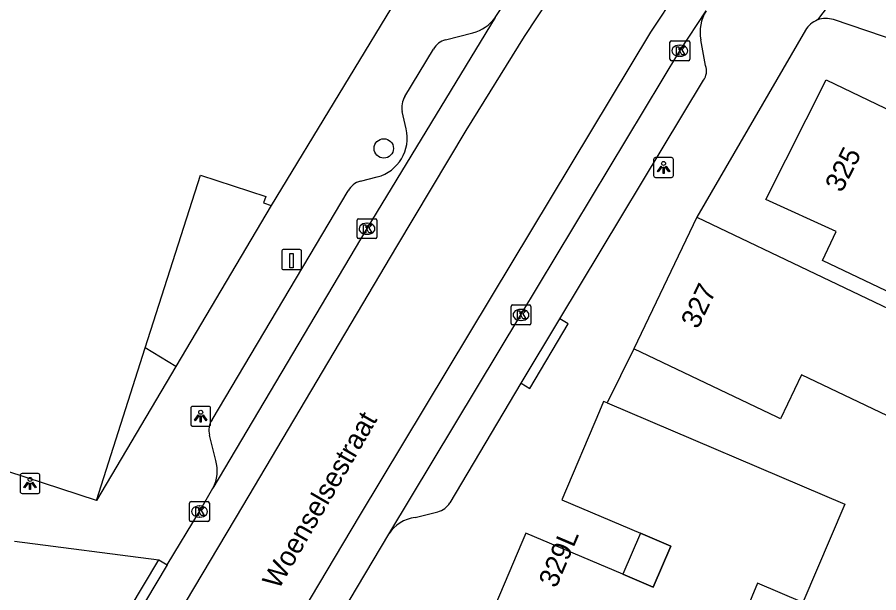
# Model space of a CAD drawing. Extents: x 160557 to 161245, y 385330 to 386505.
# Drawn here: x 160874.1 to 160917.52, y 385868.63 to 385897.61 of the extents above; entities that cross this region are included whole.
import ezdxf

# ---------------------------------------------------------------- set-up
doc = ezdxf.new("R2010")
doc.units = 0
for name, color, linetype in [('IMGEO_Boom', 7, 'Continuous'), ('IMGEO_Kolk', 7, 'Continuous'), ('IMGEO_Laadpaal', 7, 'Continuous'), ('IMGEO_Lichtpunt', 7, 'Continuous'), ('IMGEO_Openbare_ruimte_label', 7, 'Continuous'), ('IMGEO_Pand', 7, 'Continuous'), ('IMGEO_Pand_nummerreeks', 7, 'Continuous'), ('IMGEO_Pand_overbouw', 7, 'Continuous'), ('IMGEO_Parkeervlak_open', 7, 'Continuous'), ('IMGEO_Rijbaan_lokaal_gesloten', 7, 'Continuous'), ('IMGEO_Voetpad_open', 7, 'Continuous')]:
    doc.layers.add(name, color=color, linetype=linetype)

msp = doc.modelspace()

# ---------------------------------------------------------------- linework, layer by layer
at = {"layer": 'IMGEO_Boom'}
msp.add_circle((160892.574, 385891.005), 0.489, dxfattribs=at)
at = {"layer": 'IMGEO_Kolk'}
for p, q in [((160906.995, 385895.497), (160906.995, 385896.349)), ((160907.07, 385896.423), (160907.922, 385896.423)), ((160907.996, 385896.349), (160907.996, 385895.497)), ((160907.483, 385896.203), (160907.508, 385896.203)), ((160907.506, 385895.643), (160907.481, 385895.643)), ((160907.922, 385895.423), (160907.07, 385895.423)), ((160891.229, 385886.535), (160891.229, 385887.387)), ((160891.304, 385887.461), (160892.156, 385887.461)), ((160891.717, 385887.241), (160891.742, 385887.241)), ((160892.23, 385887.387), (160892.23, 385886.535)), ((160892.156, 385886.461), (160891.304, 385886.461)), ((160891.74, 385886.681), (160891.715, 385886.681)), ((160898.987, 385882.195), (160898.987, 385883.047)), ((160899.062, 385883.121), (160899.914, 385883.121)), ((160899.475, 385882.901), (160899.5, 385882.901)), ((160899.988, 385883.047), (160899.988, 385882.195)), ((160899.914, 385882.121), (160899.062, 385882.121)), ((160899.498, 385882.341), (160899.473, 385882.341)), ((160882.786, 385872.291), (160882.786, 385873.143)), ((160882.861, 385873.217), (160883.713, 385873.217)), ((160883.274, 385872.997), (160883.299, 385872.997)), ((160883.787, 385873.143), (160883.787, 385872.291)), ((160883.713, 385872.217), (160882.861, 385872.217)), ((160883.297, 385872.437), (160883.272, 385872.437))]:
    msp.add_line(p, q, dxfattribs=at)
for points in [[(160906.995, 385895.497), (160906.995, 385896.349)], [(160907.07, 385896.423), (160907.922, 385896.423)], [(160907.996, 385896.349), (160907.996, 385895.497)], [(160907.316, 385896.123), (160907.439, 385896.123), (160907.439, 385895.972), (160907.569, 385896.123), (160907.733, 385896.123), (160907.587, 385895.972), (160907.74, 385895.723), (160907.588, 385895.723), (160907.503, 385895.887), (160907.439, 385895.82), (160907.439, 385895.723), (160907.316, 385895.723), (160907.316, 385896.123)], [(160907.922, 385895.423), (160907.07, 385895.423)], [(160891.229, 385886.535), (160891.229, 385887.387)], [(160891.304, 385887.461), (160892.156, 385887.461)], [(160892.23, 385887.387), (160892.23, 385886.535)], [(160891.55, 385887.161), (160891.673, 385887.161), (160891.673, 385887.01), (160891.803, 385887.161), (160891.967, 385887.161), (160891.821, 385887.01), (160891.974, 385886.761), (160891.822, 385886.761), (160891.737, 385886.925), (160891.673, 385886.858), (160891.673, 385886.761), (160891.55, 385886.761), (160891.55, 385887.161)], [(160892.156, 385886.461), (160891.304, 385886.461)], [(160898.987, 385882.195), (160898.987, 385883.047)], [(160899.062, 385883.121), (160899.914, 385883.121)], [(160899.988, 385883.047), (160899.988, 385882.195)], [(160899.308, 385882.821), (160899.431, 385882.821), (160899.431, 385882.67), (160899.561, 385882.821), (160899.725, 385882.821), (160899.579, 385882.67), (160899.732, 385882.421), (160899.58, 385882.421), (160899.495, 385882.585), (160899.431, 385882.518), (160899.431, 385882.421), (160899.308, 385882.421), (160899.308, 385882.821)], [(160899.914, 385882.121), (160899.062, 385882.121)], [(160882.786, 385872.291), (160882.786, 385873.143)], [(160882.861, 385873.217), (160883.713, 385873.217)], [(160883.107, 385872.917), (160883.23, 385872.917), (160883.23, 385872.766), (160883.36, 385872.917), (160883.524, 385872.917), (160883.378, 385872.766), (160883.531, 385872.517), (160883.379, 385872.517), (160883.294, 385872.681), (160883.23, 385872.614), (160883.23, 385872.517), (160883.107, 385872.517), (160883.107, 385872.917)], [(160883.787, 385873.143), (160883.787, 385872.291)], [(160883.713, 385872.217), (160882.861, 385872.217)]]:
    msp.add_lwpolyline(points, dxfattribs=at)
for centre, start, end in [((160907.072, 385896.347), 91.552, 178.448), ((160907.072, 385896.347), 91.552, 178.448), ((160907.92, 385896.347), 1.552, 88.448), ((160907.92, 385896.347), 1.552, 88.448), ((160907.072, 385895.499), 181.552, 268.448), ((160907.072, 385895.499), 181.552, 268.448), ((160907.92, 385895.499), 271.552, 358.448), ((160907.92, 385895.499), 271.552, 358.448), ((160891.306, 385887.385), 91.552, 178.448), ((160891.306, 385887.385), 91.552, 178.448), ((160892.154, 385887.385), 1.552, 88.448), ((160892.154, 385887.385), 1.552, 88.448), ((160891.306, 385886.537), 181.552, 268.448), ((160891.306, 385886.537), 181.552, 268.448), ((160892.154, 385886.537), 271.552, 358.448), ((160892.154, 385886.537), 271.552, 358.448), ((160899.064, 385883.045), 91.552, 178.448), ((160899.064, 385883.045), 91.552, 178.448), ((160899.912, 385883.045), 1.552, 88.448), ((160899.912, 385883.045), 1.552, 88.448), ((160899.064, 385882.197), 181.552, 268.448), ((160899.064, 385882.197), 181.552, 268.448), ((160899.912, 385882.197), 271.552, 358.448), ((160899.912, 385882.197), 271.552, 358.448), ((160882.863, 385873.141), 91.552, 178.448), ((160882.863, 385873.141), 91.552, 178.448), ((160883.711, 385873.141), 1.552, 88.448), ((160883.711, 385873.141), 1.552, 88.448), ((160882.863, 385872.293), 181.552, 268.448), ((160882.863, 385872.293), 181.552, 268.448), ((160883.711, 385872.293), 271.552, 358.448), ((160883.711, 385872.293), 271.552, 358.448)]:
    msp.add_arc(centre, 0.0765, start, end, dxfattribs=at)
for centre, major_axis, ratio, start_param, end_param in [((160907.482, 385895.923), (-0.387, 0.002), 0.722429, 4.712389, 7.853982), ((160907.507, 385895.923), (-0.39, 0.002), 0.717154, 1.570796, 4.712389), ((160891.716, 385886.961), (-0.387, 0.002), 0.722429, 4.712389, 7.853982), ((160891.741, 385886.961), (-0.39, 0.002), 0.717154, 1.570796, 4.712389), ((160899.474, 385882.621), (-0.387, 0.002), 0.722429, 4.712389, 7.853982), ((160899.499, 385882.621), (-0.39, 0.002), 0.717154, 1.570796, 4.712389), ((160883.273, 385872.717), (-0.387, 0.002), 0.722429, 4.712389, 7.853982), ((160883.298, 385872.717), (-0.39, 0.002), 0.717154, 1.570796, 4.712389)]:
    msp.add_ellipse(centre, major_axis=major_axis, ratio=ratio, start_param=start_param, end_param=end_param, dxfattribs=at)
at = {"layer": 'IMGEO_Laadpaal'}
for p, q in [((160888.349, 385885.908), (160887.508, 385885.908)), ((160888.349, 385885.908), (160887.508, 385885.908)), ((160887.433, 385885.824), (160887.433, 385884.983)), ((160887.433, 385885.824), (160887.433, 385884.983)), ((160888.433, 385884.992), (160888.433, 385885.833)), ((160888.433, 385884.992), (160888.433, 385885.833)), ((160887.517, 385884.908), (160888.358, 385884.908)), ((160887.517, 385884.908), (160888.358, 385884.908))]:
    msp.add_line(p, q, dxfattribs=at)
msp.add_lwpolyline([(160887.848, 385885.721), (160888.008, 385885.721), (160888.008, 385884.988), (160887.848, 385884.988), (160887.848, 385885.721)], dxfattribs=at)
for centre, start, end in [((160887.511, 385885.83), 92.4484, 184.2845), ((160887.511, 385885.83), 92.4484, 184.2845), ((160888.355, 385885.83), 2.4484, 94.2845), ((160888.355, 385885.83), 2.4484, 94.2845), ((160887.511, 385884.986), 182.4484, 274.2845), ((160887.511, 385884.986), 182.4484, 274.2845), ((160888.355, 385884.986), 272.4484, 4.2845), ((160888.355, 385884.986), 272.4484, 4.2845)]:
    msp.add_arc(centre, 0.0779, start, end, dxfattribs=at)
at = {"layer": 'IMGEO_Lichtpunt'}
for p, q in [((160906.173, 385890.449), (160906.173, 385889.642)), ((160906.173, 385890.449), (160906.173, 385889.642)), ((160907.075, 385890.544), (160906.267, 385890.544)), ((160907.075, 385890.544), (160906.267, 385890.544)), ((160907.169, 385889.642), (160907.169, 385890.449)), ((160907.169, 385889.642), (160907.169, 385890.449)), ((160906.267, 385889.548), (160907.075, 385889.548)), ((160906.267, 385889.548), (160907.075, 385889.548)), ((160882.851, 385877.919), (160882.851, 385877.112)), ((160882.851, 385877.919), (160882.851, 385877.112)), ((160883.753, 385878.014), (160882.945, 385878.014)), ((160883.753, 385878.014), (160882.945, 385878.014)), ((160883.847, 385877.112), (160883.847, 385877.919)), ((160883.847, 385877.112), (160883.847, 385877.919)), ((160882.945, 385877.018), (160883.753, 385877.018)), ((160882.945, 385877.018), (160883.753, 385877.018)), ((160875.155, 385874.63), (160874.347, 385874.63)), ((160875.155, 385874.63), (160874.347, 385874.63)), ((160874.253, 385874.535), (160874.253, 385873.728)), ((160874.253, 385874.535), (160874.253, 385873.728)), ((160875.249, 385873.728), (160875.249, 385874.535)), ((160875.249, 385873.728), (160875.249, 385874.535)), ((160874.347, 385873.634), (160875.155, 385873.634)), ((160874.347, 385873.634), (160875.155, 385873.634))]:
    msp.add_line(p, q, dxfattribs=at)
for points in [[(160906.547, 385890.113), (160906.586, 385890.085), (160906.398, 385889.823), (160906.36, 385889.85), (160906.547, 385890.113)], [(160906.649, 385890.065), (160906.696, 385890.065), (160906.696, 385889.743), (160906.649, 385889.743), (160906.649, 385890.065)], [(160906.759, 385890.085), (160906.797, 385890.112), (160906.984, 385889.85), (160906.945, 385889.822), (160906.759, 385890.085)], [(160883.225, 385877.583), (160883.264, 385877.555), (160883.076, 385877.293), (160883.038, 385877.32), (160883.225, 385877.583)], [(160883.327, 385877.535), (160883.374, 385877.535), (160883.374, 385877.213), (160883.327, 385877.213), (160883.327, 385877.535)], [(160883.437, 385877.555), (160883.475, 385877.582), (160883.662, 385877.32), (160883.623, 385877.292), (160883.437, 385877.555)], [(160874.627, 385874.199), (160874.666, 385874.171), (160874.478, 385873.909), (160874.44, 385873.936), (160874.627, 385874.199)], [(160874.839, 385874.171), (160874.877, 385874.198), (160875.064, 385873.936), (160875.025, 385873.908), (160874.839, 385874.171)], [(160874.729, 385874.151), (160874.776, 385874.151), (160874.776, 385873.829), (160874.729, 385873.829), (160874.729, 385874.151)]]:
    msp.add_lwpolyline(points, dxfattribs=at)
for centre in [(160906.672, 385890.247), (160883.35, 385877.717), (160874.752, 385874.333)]:
    msp.add_circle(centre, 0.0994, dxfattribs=at)
for centre, start, end in [((160906.267, 385890.449), 90, 180), ((160906.267, 385890.449), 90, 180), ((160907.075, 385890.449), 0, 90), ((160907.075, 385890.449), 0, 90), ((160906.267, 385889.642), 180, 270), ((160906.267, 385889.642), 180, 270), ((160907.075, 385889.642), 270, 0), ((160907.075, 385889.642), 270, 360), ((160882.945, 385877.919), 90, 180), ((160882.945, 385877.919), 90, 180), ((160883.753, 385877.919), 0, 90), ((160883.753, 385877.919), 0, 90), ((160882.945, 385877.112), 180, 270), ((160882.945, 385877.112), 180, 270), ((160883.753, 385877.112), 270, 0), ((160883.753, 385877.112), 270, 360), ((160874.347, 385874.535), 90, 180), ((160874.347, 385874.535), 90, 180), ((160875.155, 385874.535), 0, 90), ((160875.155, 385874.535), 0, 90), ((160874.347, 385873.728), 180, 270), ((160874.347, 385873.728), 180, 270), ((160875.155, 385873.728), 270, 0), ((160875.155, 385873.728), 270, 360)]:
    msp.add_arc(centre, 0.0946, start, end, dxfattribs=at)
at = {"layer": 'IMGEO_Pand'}
for points in [[(160893.721, 385899.359), (160886.899, 385888.137)], [(160922.12, 385881.811), (160914.673, 385885.36), (160915.366, 385886.814), (160911.824, 385888.438), (160914.87, 385894.459), (160922.071, 385891.001), (160920.343, 385887.329), (160923.917, 385885.583), (160922.12, 385881.811)], [(160880.553, 385880.958), (160883.339, 385889.663), (160886.624, 385888.585), (160886.518, 385888.262), (160886.899, 385888.137)], [(160908.343, 385887.541), (160921.01, 385881.492), (160918.857, 385876.981), (160918.261, 385877.265), (160918.308, 385877.364), (160913.627, 385879.599), (160912.572, 385877.388), (160912.405, 385877.468), (160905.181, 385880.917)], [(160908.343, 385887.541), (160905.181, 385880.917)], [(160878.094, 385873.273), (160880.553, 385880.958)], [(160903.823, 385878.191), (160903.648, 385878.265), (160903.448, 385877.775), (160901.547, 385873.307), (160905.507, 385871.63), (160907.045, 385870.979), (160906.151, 385868.902), (160904.614, 385869.556), (160899.733, 385871.634), (160899.536, 385871.153), (160897.512, 385866.406), (160911.32, 385860.54)], [(160903.823, 385878.191), (160915.8, 385873.09), (160913.688, 385868.131), (160911.399, 385869.106), (160910.557, 385867.047), (160913.545, 385865.778), (160911.32, 385860.54)], [(160878.094, 385873.273), (160873.636, 385874.736)]]:
    msp.add_lwpolyline(points, dxfattribs=at)
at = {"layer": 'IMGEO_Pand_overbouw'}
msp.add_lwpolyline([(160907.045, 385870.979), (160905.507, 385871.63), (160904.614, 385869.556), (160906.151, 385868.902)], close=True, dxfattribs=at)
at = {"layer": 'IMGEO_Parkeervlak_open'}
msp.add_lwpolyline([(160938.382, 385889.832), (160917.76, 385896.647), (160915.236, 385897.491)], dxfattribs=at)
msp.add_arc((160914.858, 385896.355), 1.197, 71.5932, 110.6955, dxfattribs=at)
at = {"layer": 'IMGEO_Rijbaan_lokaal_gesloten'}
for points in [[(160872.467, 385851.189), (160885.466, 385872.996), (160893.23, 385886.069), (160896.724, 385891.912), (160899.657, 385896.647), (160902.182, 385900.473), (160903.908, 385902.895), (160907.161, 385907.035), (160910.647, 385910.965), (160914.591, 385914.901), (160917.267, 385917.867), (160920.016, 385921.325), (160923.521, 385926.184), (160926.798, 385931.115)], [(160930.546, 385928.58), (160926.725, 385922.862), (160924.617, 385919.86), (160922.735, 385917.325), (160919.43, 385913.378), (160915.511, 385909.208), (160911.882, 385905.015), (160909.413, 385901.855), (160907.371, 385898.921), (160906.014, 385896.856), (160897.988, 385883.524), (160891.331, 385872.486), (160877.039, 385848.482)], [(160898.183, 385897.59), (160898.293, 385897.756), (160900.739, 385901.463)], [(160892.832, 385871.586), (160899.487, 385882.621), (160907.495, 385895.924), (160908.821, 385897.94)], [(160898.183, 385897.59), (160891.727, 385886.965), (160883.962, 385873.891)], [(160881.662, 385870.025), (160883.288, 385872.716), (160883.897, 385873.781), (160883.962, 385873.891)], [(160890.464, 385867.601), (160892.832, 385871.586)], [(160881.662, 385870.025), (160875.631, 385859.932)]]:
    msp.add_lwpolyline(points, dxfattribs=at)
at = {"layer": 'IMGEO_Voetpad_open'}
for points in [[(160916.626, 385900.393), (160914.435, 385897.475)], [(160895.681, 385896.475), (160897.069, 385896.832)], [(160913.824, 385896.957), (160908.343, 385887.541)], [(160908.784, 385895.184), (160908.554, 385896.466)], [(160893.63, 385893.615), (160895.077, 385896.009)], [(160901.442, 385882.427), (160908.681, 385894.434)], [(160893.708, 385891.998), (160893.505, 385892.856)], [(160891.397, 385889.351), (160892.244, 385889.567)], [(160883.919, 385877.339), (160890.787, 385888.862)], [(160886.899, 385888.137), (160882.095, 385880.027)], [(160899.495, 385879.188), (160901.442, 385882.427)], [(160899.495, 385879.188), (160899.938, 385878.914), (160901.867, 385882.163), (160901.442, 385882.427)], [(160882.095, 385880.027), (160880.553, 385880.958)], [(160905.181, 385880.917), (160903.823, 385878.191)], [(160882.095, 385880.027), (160878.094, 385873.273)], [(160895.911, 385873.158), (160899.495, 385879.188)], [(160884.104, 385875.29), (160883.788, 385876.569)], [(160894.152, 385872.421), (160895.29, 385872.709)], [(160873.972, 385871.217), (160881.233, 385870.281)], [(160875.202, 385860.188), (160881.233, 385870.281)], [(160881.233, 385870.281), (160881.662, 385870.025)]]:
    msp.add_lwpolyline(points, dxfattribs=at)
for centre, radius, start, end in [((160910.551, 385896.865), 2.037, 148.1582, 191.3074), ((160896.549, 385898.793), 2.029, 284.8411, 323.624), ((160914.857, 385896.358), 1.194, 110.6846, 149.8973), ((160895.911, 385895.552), 0.951, 104.0148, 151.2872), ((160908.06, 385894.901), 0.777, 323.0469, 21.3137), ((160894.569, 385893.071), 1.085, 149.8895, 191.4062), ((160891.723, 385891.537), 2.037, 284.8025, 13.083), ((160891.586, 385888.49), 0.881, 102.3854, 155.0487), ((160884.711, 385876.808), 0.953, 146.1569, 194.5326), ((160882.381, 385874.758), 1.803, 331.2524, 17.1561), ((160895.045, 385873.702), 1.022, 283.8575, 327.8784), ((160894.414, 385870.546), 1.894, 97.9598, 146.6731)]:
    msp.add_arc(centre, radius, start, end, dxfattribs=at)

# ---------------------------------------------------------------- texts
at = {"layer": 'IMGEO_Openbare_ruimte_label'}
msp.add_text('Woenselsestraat', height=1, rotation=59.8714, dxfattribs=at).set_placement((160887.271, 385868.746))
at = {"layer": 'IMGEO_Pand_nummerreeks'}
for s, rotation, p in [('325', 63.1653, (160915.652, 385888.737)), ('327', 64.2859, (160908.399, 385881.865)), ('329-              329L', 66.91, (160898.169, 385861.574))]:
    msp.add_text(s, height=1, rotation=rotation, dxfattribs=at).set_placement(p)

doc.saveas('drawing.dxf')
